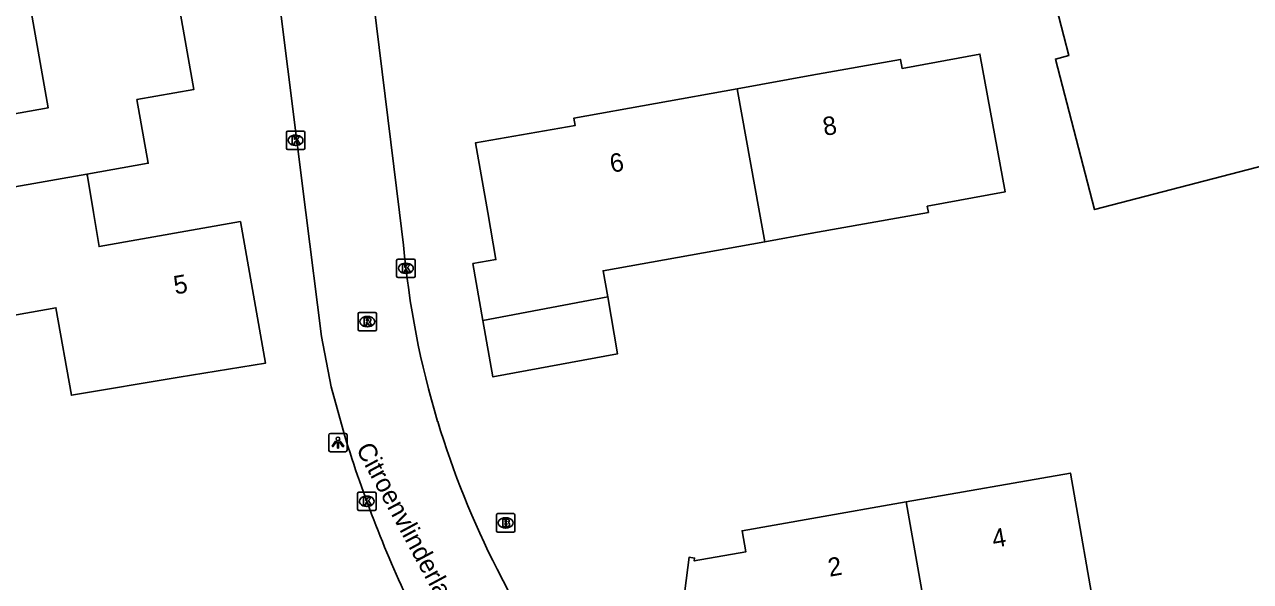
# Model space of a CAD drawing. Extents: x 162880 to 165536, y 384011 to 385179.
# Drawn here: x 163957.3 to 164023.8, y 384730 to 384760.2 of the extents above; entities that cross this region are included whole.
import ezdxf

# ---------------------------------------------------------------- set-up
doc = ezdxf.new("R2010")
doc.units = 0
for name, color, linetype in [('IMGEO_Brandkraan', 7, 'Continuous'), ('IMGEO_Kolk', 7, 'Continuous'), ('IMGEO_Lichtpunt', 7, 'Continuous'), ('IMGEO_Openbare_ruimte_label', 7, 'Continuous'), ('IMGEO_Pand', 7, 'Continuous'), ('IMGEO_Pand_nummerreeks', 7, 'Continuous'), ('IMGEO_Rijbaan_lokaal_open', 7, 'Continuous'), ('IMGEO_Rioolput', 7, 'Continuous')]:
    doc.layers.add(name, color=color, linetype=linetype)

msp = doc.modelspace()

# ---------------------------------------------------------------- linework, layer by layer
at = {"layer": 'IMGEO_Brandkraan'}
for p, q in [((163982.901, 384732.752), (163982.901, 384733.604)), ((163982.976, 384733.678), (163983.828, 384733.678)), ((163983.389, 384733.458), (163983.414, 384733.458)), ((163983.902, 384733.604), (163983.902, 384732.752)), ((163983.828, 384732.678), (163982.976, 384732.678)), ((163983.412, 384732.898), (163983.387, 384732.898))]:
    msp.add_line(p, q, dxfattribs=at)
for points in [[(163982.901, 384732.752), (163982.901, 384733.604)], [(163982.976, 384733.678), (163983.828, 384733.678)], [(163983.249, 384733.378), (163983.249, 384732.978), (163983.462, 384732.978)], [(163983.48, 384733.378), (163983.249, 384733.378)], [(163983.902, 384733.604), (163983.902, 384732.752)], [(163983.828, 384732.678), (163982.976, 384732.678)], [(163983.428, 384733.297), (163983.374, 384733.297), (163983.374, 384733.221)], [(163983.374, 384733.221), (163983.427, 384733.221)], [(163983.436, 384733.145), (163983.374, 384733.145), (163983.374, 384733.064)], [(163983.374, 384733.064), (163983.436, 384733.064)]]:
    msp.add_lwpolyline(points, dxfattribs=at)
for centre, radius, start, end in [((163982.978, 384733.602), 0.0765, 91.55205, 178.44795), ((163982.978, 384733.602), 0.0765, 91.55205, 178.44795), ((163983.484, 384733.233), 0.145, 59.4692, 91.53667), ((163983.509, 384733.28), 0.0922, 285.51372, 58.15012), ((163983.826, 384733.602), 0.0765, 1.55205, 88.44795), ((163983.826, 384733.602), 0.0765, 1.55205, 88.44795), ((163982.978, 384732.754), 0.0765, 181.55205, 268.44795), ((163982.978, 384732.754), 0.0765, 181.55205, 268.44795), ((163983.429, 384733.259), 0.0379, 267.82845, 90.93552), ((163983.437, 384733.104), 0.0404, 269.87594, 90.50774), ((163983.468, 384733.229), 0.251, 268.66757, 293.53466), ((163983.514, 384733.088), 0.105, 301.31148, 78.98903), ((163983.826, 384732.754), 0.0765, 271.55205, 358.44795), ((163983.826, 384732.754), 0.0765, 271.55205, 358.44795)]:
    msp.add_arc(centre, radius, start, end, dxfattribs=at)
for centre, major_axis, ratio, start_param, end_param in [((163983.388, 384733.178), (-0.387, 0.002), 0.722429, 4.712389, 7.853982), ((163983.413, 384733.178), (-0.39, 0.002), 0.717154, 1.570796, 4.712389)]:
    msp.add_ellipse(centre, major_axis=major_axis, ratio=ratio, start_param=start_param, end_param=end_param, dxfattribs=at)
at = {"layer": 'IMGEO_Kolk'}
for p, q in [((163971.517, 384753.485), (163971.517, 384754.337)), ((163971.592, 384754.411), (163972.444, 384754.411)), ((163972.005, 384754.191), (163972.03, 384754.191)), ((163972.518, 384754.337), (163972.518, 384753.485)), ((163972.444, 384753.411), (163971.592, 384753.411)), ((163972.028, 384753.631), (163972.003, 384753.631)), ((163977.494, 384746.546), (163977.494, 384747.398)), ((163977.569, 384747.472), (163978.421, 384747.472)), ((163978.495, 384747.398), (163978.495, 384746.546)), ((163978.005, 384746.692), (163977.98, 384746.692)), ((163977.982, 384747.252), (163978.007, 384747.252)), ((163978.421, 384746.472), (163977.569, 384746.472)), ((163975.377, 384733.92), (163975.377, 384734.772)), ((163975.452, 384734.846), (163976.304, 384734.846)), ((163976.378, 384734.772), (163976.378, 384733.92)), ((163975.888, 384734.066), (163975.863, 384734.066)), ((163975.865, 384734.626), (163975.89, 384734.626)), ((163976.304, 384733.846), (163975.452, 384733.846))]:
    msp.add_line(p, q, dxfattribs=at)
for points in [[(163971.517, 384753.485), (163971.517, 384754.337)], [(163971.592, 384754.411), (163972.444, 384754.411)], [(163971.838, 384754.111), (163971.961, 384754.111), (163971.961, 384753.96), (163972.091, 384754.111), (163972.255, 384754.111), (163972.109, 384753.96), (163972.262, 384753.711), (163972.11, 384753.711), (163972.025, 384753.875), (163971.961, 384753.808), (163971.961, 384753.711), (163971.838, 384753.711), (163971.838, 384754.111)], [(163972.518, 384754.337), (163972.518, 384753.485)], [(163972.444, 384753.411), (163971.592, 384753.411)], [(163977.494, 384746.546), (163977.494, 384747.398)], [(163977.569, 384747.472), (163978.421, 384747.472)], [(163978.495, 384747.398), (163978.495, 384746.546)], [(163977.815, 384747.172), (163977.938, 384747.172), (163977.938, 384747.021), (163978.068, 384747.172), (163978.232, 384747.172), (163978.086, 384747.021), (163978.239, 384746.772), (163978.087, 384746.772), (163978.002, 384746.936), (163977.938, 384746.869), (163977.938, 384746.772), (163977.815, 384746.772), (163977.815, 384747.172)], [(163978.421, 384746.472), (163977.569, 384746.472)], [(163975.377, 384733.92), (163975.377, 384734.772)], [(163975.452, 384734.846), (163976.304, 384734.846)], [(163976.378, 384734.772), (163976.378, 384733.92)], [(163975.698, 384734.546), (163975.821, 384734.546), (163975.821, 384734.395), (163975.951, 384734.546), (163976.115, 384734.546), (163975.969, 384734.395), (163976.122, 384734.146), (163975.97, 384734.146), (163975.885, 384734.31), (163975.821, 384734.243), (163975.821, 384734.146), (163975.698, 384734.146), (163975.698, 384734.546)], [(163976.304, 384733.846), (163975.452, 384733.846)]]:
    msp.add_lwpolyline(points, dxfattribs=at)
for centre, start, end in [((163971.594, 384754.335), 91.55205, 178.44795), ((163971.594, 384754.335), 91.55205, 178.44795), ((163972.442, 384754.335), 1.55205, 88.44795), ((163972.442, 384754.335), 1.55205, 88.44795), ((163971.594, 384753.487), 181.55205, 268.44795), ((163971.594, 384753.487), 181.55205, 268.44795), ((163972.442, 384753.487), 271.55205, 358.44795), ((163972.442, 384753.487), 271.55205, 358.44795), ((163977.571, 384747.396), 91.55205, 178.44795), ((163977.571, 384747.396), 91.55205, 178.44795), ((163978.419, 384747.396), 1.55205, 88.44795), ((163978.419, 384747.396), 1.55205, 88.44795), ((163977.571, 384746.548), 181.55205, 268.44795), ((163977.571, 384746.548), 181.55205, 268.44795), ((163978.419, 384746.548), 271.55205, 358.44795), ((163978.419, 384746.548), 271.55205, 358.44795), ((163975.454, 384734.77), 91.55205, 178.44795), ((163975.454, 384734.77), 91.55205, 178.44795), ((163976.302, 384734.77), 1.55205, 88.44795), ((163976.302, 384734.77), 1.55205, 88.44795), ((163975.454, 384733.922), 181.55205, 268.44795), ((163975.454, 384733.922), 181.55205, 268.44795), ((163976.302, 384733.922), 271.55205, 358.44795), ((163976.302, 384733.922), 271.55205, 358.44795)]:
    msp.add_arc(centre, 0.0765, start, end, dxfattribs=at)
for centre, major_axis, ratio, start_param, end_param in [((163972.004, 384753.911), (-0.387, 0.002), 0.722429, 4.712389, 7.853982), ((163972.029, 384753.911), (-0.39, 0.002), 0.717154, 1.570796, 4.712389), ((163977.981, 384746.972), (-0.387, 0.002), 0.722429, 4.712389, 7.853982), ((163978.006, 384746.972), (-0.39, 0.002), 0.717154, 1.570796, 4.712389), ((163975.864, 384734.346), (-0.387, 0.002), 0.722429, 4.712389, 7.853982), ((163975.889, 384734.346), (-0.39, 0.002), 0.717154, 1.570796, 4.712389)]:
    msp.add_ellipse(centre, major_axis=major_axis, ratio=ratio, start_param=start_param, end_param=end_param, dxfattribs=at)
at = {"layer": 'IMGEO_Lichtpunt'}
for p, q in [((163974.715, 384738.028), (163973.907, 384738.028)), ((163974.715, 384738.028), (163973.907, 384738.028)), ((163973.813, 384737.933), (163973.813, 384737.126)), ((163973.813, 384737.933), (163973.813, 384737.126)), ((163974.809, 384737.126), (163974.809, 384737.933)), ((163974.809, 384737.126), (163974.809, 384737.933)), ((163973.907, 384737.032), (163974.715, 384737.032)), ((163973.907, 384737.032), (163974.715, 384737.032))]:
    msp.add_line(p, q, dxfattribs=at)
for points in [[(163974.187, 384737.597), (163974.226, 384737.569), (163974.038, 384737.307), (163974, 384737.334), (163974.187, 384737.597)], [(163974.289, 384737.549), (163974.336, 384737.549), (163974.336, 384737.227), (163974.289, 384737.227), (163974.289, 384737.549)], [(163974.399, 384737.569), (163974.437, 384737.596), (163974.624, 384737.334), (163974.585, 384737.306), (163974.399, 384737.569)]]:
    msp.add_lwpolyline(points, dxfattribs=at)
msp.add_circle((163974.312, 384737.731), 0.0994, dxfattribs=at)
for centre, start, end in [((163973.907, 384737.933), 90, 180), ((163973.907, 384737.933), 90, 180), ((163974.715, 384737.933), 0, 90), ((163974.715, 384737.933), 0, 90), ((163973.907, 384737.126), 180, 270), ((163973.907, 384737.126), 180, 270), ((163974.715, 384737.126), 270, 0), ((163974.715, 384737.126), 270, 360)]:
    msp.add_arc(centre, 0.0946, start, end, dxfattribs=at)
at = {"layer": 'IMGEO_Pand'}
for points in [[(164036.906, 384749.743), (164036.824, 384750), (164035.125, 384755.302), (164015.312, 384750.156), (164013.195, 384758.311), (164013.922, 384758.5), (164012.827, 384762.715), (164012.098, 384762.526), (164010.661, 384768.091), (164011.347, 384768.271), (164010.303, 384772.292), (164009.619, 384772.115), (164008.243, 384777.496), (164008.934, 384777.676), (164007.819, 384781.972), (164007.144, 384781.8), (164005.709, 384787.29), (164006.392, 384787.467), (164005.297, 384791.682), (164004.627, 384791.51), (164004.452, 384792.179), (164003.187, 384797.016), (164000.849, 384806.017)], [(163960.714, 384752.08), (163964.032, 384752.665), (163963.421, 384756.12), (163966.512, 384756.667), (163964.593, 384767.512), (163967.102, 384767.943), (163966.266, 384772.808)], [(163958.376, 384771.452), (163959.198, 384766.669), (163957.128, 384766.313), (163956.746, 384766.245), (163958.616, 384755.673), (163953.533, 384754.774), (163952.058, 384754.514), (163952.738, 384750.674)], [(163995.948, 384756.705), (164000, 384757.434), (164004.79, 384758.296), (164004.879, 384757.812), (164009.099, 384758.584), (164010.466, 384751.11), (164006.247, 384750.338), (164006.309, 384750), (164000, 384748.871), (163997.439, 384748.413)], [(163982.171, 384744.143), (163981.627, 384747.231), (163982.877, 384747.451), (163982.433, 384750), (163981.774, 384753.779), (163987.172, 384754.719), (163987.103, 384755.113), (163995.948, 384756.705)], [(163995.948, 384756.705), (163997.154, 384750), (163997.439, 384748.413)], [(163952.738, 384750.674), (163953.931, 384743.934), (163959.034, 384744.838), (163959.873, 384740.096), (163965.714, 384741.069), (163970.387, 384741.829), (163969.029, 384749.504), (163961.369, 384748.149), (163961.061, 384750), (163960.734, 384751.96), (163960.714, 384752.08)], [(163952.738, 384750.674), (163954.213, 384750.934), (163960.714, 384752.08)], [(163997.439, 384748.413), (163988.682, 384746.845), (163988.93, 384745.421)], [(163982.171, 384744.143), (163988.93, 384745.421)], [(163988.93, 384745.421), (163989.466, 384742.342), (163982.71, 384741.088), (163982.171, 384744.143)], [(164005.108, 384734.313), (164014, 384735.876), (164015.465, 384727.486), (164006.58, 384725.935)], [(163991.378, 384721.787), (163990.852, 384724.78), (163993.807, 384725.299), (163993.671, 384726.078), (163993.386, 384726.028), (163993.097, 384727.673), (163993.108, 384729.5), (163993.344, 384731.311), (163993.641, 384731.268), (163993.619, 384731.117), (163996.416, 384731.608), (163996.215, 384732.75), (164000, 384733.415), (164005.108, 384734.313)], [(164006.58, 384725.935), (164005.108, 384734.313)]]:
    msp.add_lwpolyline(points, dxfattribs=at)
at = {"layer": 'IMGEO_Rijbaan_lokaal_open'}
for points in [[(163974.649, 384774.738), (163974.666, 384774.206), (163977.648, 384750), (163977.866, 384748.234)], [(163969.641, 384773.32), (163972.572, 384750), (163973.417, 384743.281), (163973.944, 384740.557), (163974.682, 384737.882)], [(163982.939, 384730.66), (163986.253, 384724.231)]]:
    msp.add_lwpolyline(points, dxfattribs=at)
for centre, radius, start, end in [((164025.748, 384752.553), 48.077, 185.15416, 196.77298), ((164027.475, 384753.211), 49.92, 196.92432, 206.85578), ((164041.082, 384758.332), 69.477, 197.11806, 205.55875)]:
    msp.add_arc(centre, radius, start, end, dxfattribs=at)
at = {"layer": 'IMGEO_Rioolput'}
for p, q in [((163975.403, 384743.658), (163975.403, 384744.51)), ((163975.478, 384744.584), (163976.33, 384744.584)), ((163975.891, 384744.364), (163975.916, 384744.364)), ((163976.404, 384744.51), (163976.404, 384743.658)), ((163976.33, 384743.584), (163975.478, 384743.584)), ((163975.914, 384743.804), (163975.889, 384743.804))]:
    msp.add_line(p, q, dxfattribs=at)
for points in [[(163975.403, 384743.658), (163975.403, 384744.51)], [(163975.478, 384744.584), (163976.33, 384744.584)], [(163975.992, 384744.282), (163975.74, 384744.284), (163975.74, 384743.884)], [(163975.74, 384743.884), (163975.864, 384743.884), (163975.864, 384744.046), (163975.875, 384744.046)], [(163975.918, 384744.203), (163975.864, 384744.203), (163975.864, 384744.122)], [(163975.864, 384744.122), (163975.916, 384744.122)], [(163975.922, 384744.017), (163975.993, 384743.884), (163976.133, 384743.884), (163976.068, 384744.01)], [(163976.404, 384744.51), (163976.404, 384743.658)], [(163976.33, 384743.584), (163975.478, 384743.584)]]:
    msp.add_lwpolyline(points, dxfattribs=at)
for centre, radius, start, end in [((163975.48, 384744.508), 0.0765, 91.55205, 178.44795), ((163975.48, 384744.508), 0.0765, 91.55205, 178.44795), ((163975.874, 384743.993), 0.0533, 26.02933, 88.69889), ((163975.9, 384744.311), 0.19, 274.7715, 282.96867), ((163975.924, 384744.107), 0.0964, 77.00612, 93.18647), ((163975.938, 384744.164), 0.0378, 276.66336, 79.67722), ((163975.991, 384744.172), 0.109, 350.36119, 89.41601), ((163975.989, 384744.172), 0.112, 277.58423, 350.98172), ((163975.973, 384743.957), 0.108, 29.51342, 73.79051), ((163976.328, 384744.508), 0.0765, 1.55205, 88.44795), ((163976.328, 384744.508), 0.0765, 1.55205, 88.44795), ((163975.48, 384743.66), 0.0765, 181.55205, 268.44795), ((163975.48, 384743.66), 0.0765, 181.55205, 268.44795), ((163976.328, 384743.66), 0.0765, 271.55205, 358.44795), ((163976.328, 384743.66), 0.0765, 271.55205, 358.44795)]:
    msp.add_arc(centre, radius, start, end, dxfattribs=at)
for centre, major_axis, ratio, start_param, end_param in [((163975.89, 384744.084), (-0.387, 0.002), 0.722429, 4.712389, 7.853982), ((163975.915, 384744.084), (-0.39, 0.002), 0.717154, 1.570796, 4.712389)]:
    msp.add_ellipse(centre, major_axis=major_axis, ratio=ratio, start_param=start_param, end_param=end_param, dxfattribs=at)

# ---------------------------------------------------------------- texts
at = {"layer": 'IMGEO_Openbare_ruimte_label'}
msp.add_text('Citroenvlinderlaan', height=1, rotation=298.28136, dxfattribs=at).set_placement((163975.268, 384737.196))
at = {"layer": 'IMGEO_Pand_nummerreeks'}
for s, rotation, p in [('8', 9.87428, (164000.677, 384754.146)), ('6', 10.20673, (163989.139, 384752.148)), ('5', 10.03249, (163965.499, 384745.549)), ('4', 9.96992, (164009.85, 384731.816)), ('2', 9.96774, (164000.955, 384730.253))]:
    msp.add_text(s, height=1, rotation=rotation, dxfattribs=at).set_placement(p)

doc.saveas('drawing.dxf')
